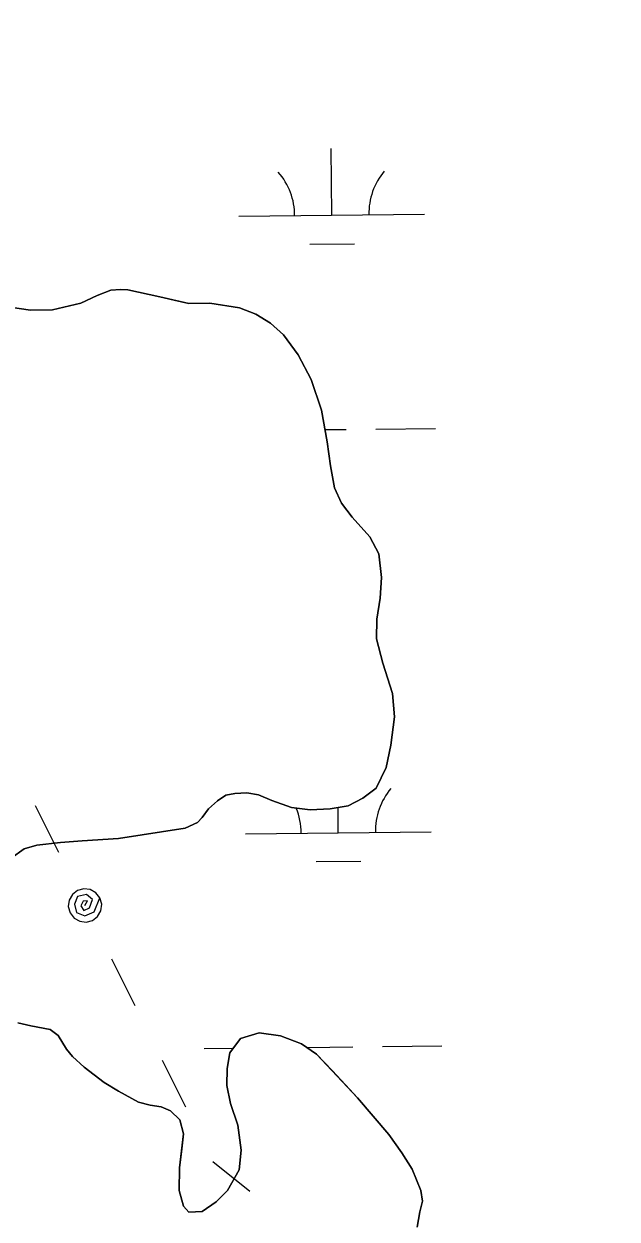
# Model space of a CAD drawing. Extents: x 3734862 to 3772949, y 391520 to 417239.
# Drawn here: x 3765213 to 3765532, y 403575 to 404218 of the extents above; entities that cross this region are included whole.
import ezdxf

# ---------------------------------------------------------------- set-up
doc = ezdxf.new("R2010")
doc.units = 0
for name, color, linetype in [('V-RIVR-EDGE', 7, 'Continuous'), ('V-TOPO-SHOR', 7, 'Continuous'), ('V-UTIL-LINE', 7, 'Continuous'), ('V-WETL-SWMP', 7, 'Continuous')]:
    doc.layers.add(name, color=color, linetype=linetype)

msp = doc.modelspace()

# ---------------------------------------------------------------- linework, layer by layer
at = {"layer": 'V-RIVR-EDGE'}
msp.add_spline([(3755702.08, 404495.32), (3755757.18, 404470.77), (3755793.3, 404451.23), (3755852.47, 404424.41), (3755881.39, 404415.75), (3755906.23, 404404.38), (3755920.22, 404395.76), (3755948.67, 404379.41), (3755958.16, 404378.93), (3755969.01, 404378), (3755990.69, 404368.45), (3756022.75, 404350.29), (3756054.82, 404336.64), (3756079.66, 404323.02), (3756103.59, 404309.39), (3756144.23, 404288.04), (3756167.69, 404268.99), (3756188.91, 404253.57), (3756231.36, 404233.11), (3756271.56, 404217.19), (3756299.11, 404203.1), (3756403.01, 404163.51), (3756460.37, 404140.31), (3756508.69, 404114.87), (3756530.82, 404103.96), (3756588.18, 404078.04), (3756639.21, 404052.15), (3756694.29, 404019.45), (3756726.8, 403998.12), (3756735.82, 403989.06), (3756740.32, 403979.55), (3756740.3, 403973.22), (3756740.74, 403967.79), (3756747.5, 403960.54), (3756759.69, 403953.73), (3756786.34, 403941.46), (3756814.34, 403929.18), (3756864.47, 403904.64), (3756889.32, 403895.98), (3756899.72, 403897.32), (3756908.33, 403901.82), (3756919.18, 403901.34), (3756933.18, 403894.07), (3756945.83, 403892.68), (3756956.23, 403893.11), (3756962.12, 403897.16), (3756970.71, 403896.69), (3756978.39, 403894.41), (3756992.41, 403894.83), (3757002.82, 403897.51), (3757019.1, 403901.54), (3757027.7, 403901.52), (3757034.02, 403901.05), (3757036.27, 403896.53), (3757036.71, 403891.1), (3757038.5, 403883.41), (3757046.62, 403874.34), (3757060.62, 403866.17), (3757076.41, 403853.92), (3757104.39, 403831.25), (3757122.44, 403816.73), (3757145.47, 403804.47), (3757165.34, 403796.73), (3757181.6, 403787.2), (3757194.24, 403777.67), (3757213.65, 403765.41), (3757229.9, 403756.33), (3757251.58, 403745.88), (3757266.49, 403741.32), (3757283.2, 403734.49), (3757308.94, 403720.87), (3757360.42, 403694.06), (3757393.83, 403670.92), (3757429.96, 403657.26), (3757461.59, 403645.43), (3757505.4, 403628.14), (3757548.31, 403610.4), (3757591.66, 403587.23), (3757649.45, 403552.27), (3757711.75, 403512.78), (3757753.76, 403493.23), (3757766.86, 403487.78), (3757773.19, 403487.76), (3757785.86, 403494.06), (3757794.45, 403494.04), (3757803.49, 403489.49), (3757807.08, 403480.89), (3757810.64, 403456.02), (3757814.23, 403447.87), (3757826.42, 403436.99), (3757854.41, 403422.9), (3757930.26, 403373.88), (3757975.85, 403342.57), (3758005.19, 403323.5), (3758062.07, 403286.74), (3758092.31, 403263.6), (3758175.82, 403209.59), (3758234.51, 403169.2), (3758283.7, 403133.81), (3758328.84, 403103.41), (3758399.23, 403041.74), (3758421.79, 403023.15), (3758438.05, 403017.68), (3758463.83, 403017.62), (3758491.43, 403026.14), (3758504.53, 403022.04), (3758513.56, 403014.33), (3758513.99, 403006.19), (3758499.95, 402997.18), (3758498.12, 402989.95), (3758502.16, 402978.18), (3758510.73, 402969.57), (3758522.02, 402962.76), (3758545.05, 402948.69), (3758582.07, 402926.89), (3758650.23, 402878.79), (3758697.61, 402840.7), (3758721.52, 402820.29), (3758740.94, 402809.39), (3758782.02, 402784.87), (3758831.24, 402755.36), (3758902.12, 402711.78), (3758960.36, 402675.46), (3759018.58, 402634.62), (3759069.59, 402599.68), (3759134.59, 402553.4), (3759185.57, 402508.06), (3759223.48, 402478.12), (3759262.29, 402448.18), (3759321.41, 402402.37), (3759371.51, 402366.07), (3759431.54, 402323.42), (3759463.59, 402300.28), (3759488.86, 402281.68), (3759576.89, 402222.68), (3759626.99, 402186.84), (3759672.12, 402153.72), (3759778.21, 402087.44), (3759832.83, 402050.68), (3759873, 402019.38), (3759909.55, 401989.45), (3760050.81, 401883.75), (3760100.02, 401850.16), (3760145.61, 401819.31), (3760185.77, 401788.01), (3760211.95, 401766.69), (3760254.82, 401734.48), (3760285.51, 401709.08), (3760303.12, 401700.45), (3760325.25, 401691.35), (3760352.78, 401671.39), (3760391.14, 401641), (3760430.41, 401611.96), (3760461.55, 401590.18), (3760536.95, 401542.97), (3760582.99, 401510.76), (3760602.85, 401495.79), (3760629.02, 401477.18), (3760672.36, 401449.49), (3760711.19, 401426.79), (3760818.61, 401347.85), (3760872.33, 401310.64), (3760925.58, 401271.62), (3760948.6, 401251.67), (3761039.76, 401181.81), (3761107.02, 401135.52), (3761151.7, 401104.67), (3761172.93, 401093.31), (3761186.03, 401090.57), (3761199.15, 401092.79), (3761219.51, 401099.07), (3761228.11, 401099.5), (3761233.52, 401095.42), (3761236.67, 401087.73), (3761236.64, 401077.78), (3761228.47, 401063.78), (3761223.03, 401057.47), (3761223.01, 401049.33), (3761228.86, 401039.37), (3761242.39, 401026.67), (3761254.14, 401021.67), (3761266.79, 401018.47), (3761292.52, 401001.68), (3761317.34, 400980.37), (3761342.15, 400955.44), (3761463.07, 400853.4), (3761509.99, 400812.14), (3761550.15, 400777.68), (3761585.34, 400746.84), (3761681.47, 400674.26), (3761756.4, 400618.91), (3761817.77, 400572.19), (3761878.26, 400530.44), (3761996.49, 400436.55), (3762057.42, 400389.83), (3762104.8, 400352.63), (3762156.25, 400313.17), (3762204.54, 400277.33), (3762245.17, 400247.84), (3762291.65, 400210.19), (3762325.94, 400182.07), (3762356.18, 400159.84), (3762404.02, 400123.55), (3762432.9, 400101.32), (3762455.49, 400091.32), (3762473.53, 400075.9), (3762512.34, 400044.16), (3762551.6, 400012.41), (3762593.58, 399983.82), (3762620.21, 399963.4), (3762661.74, 399937.08), (3762686.57, 399919.83), (3762793.08, 399841.35), (3762834.61, 399812.76), (3762873.44, 399790.05), (3762923.1, 399758.28), (3762956.96, 399737.4), (3762984.05, 399721.5), (3763024.22, 399693.37), (3763075.23, 399657.52), (3763115.86, 399633.91), (3763172.75, 399601.21), (3763228.74, 399568.52), (3763285.17, 399533.57), (3763344.31, 399494.08), (3763398.47, 399455.06), (3763444.06, 399421.04), (3763484.68, 399391.09), (3763603.38, 399303.08), (3763654.82, 399261.81), (3763661.14, 399259.53), (3763667.01, 399254.54), (3763671.96, 399245.04), (3763696.33, 399224.18), (3763722.94, 399200.15), (3763745.5, 399180.2), (3763818.14, 399117.17), (3763841.61, 399099.47), (3763852.45, 399092.21), (3763858.76, 399084.06), (3763874.99, 399067.29), (3763898, 399045.98), (3763924.62, 399023.76), (3763949, 399007.87), (3763970.2, 398987.47), (3764004.03, 398952.57), (3764028.38, 398926.74), (3764056.8, 398899.54), (3764092.88, 398862.37), (3764130.77, 398826.11), (3764147.01, 398811.6), (3764152.86, 398799.83), (3764162.32, 398783.53), (3764173.58, 398768.58), (3764186.67, 398757.24), (3764206.08, 398746.34), (3764226.87, 398742.22), (3764246.29, 398733.58), (3764269.32, 398717.7), (3764284.2, 398703.19), (3764301.81, 398691.84), (3764323.02, 398678.23), (3764345.14, 398660.99), (3764412.35, 398596.62), (3764457.02, 398559.88), (3764502.6, 398522.69), (3764538.26, 398497.74), (3764566.26, 398486.36), (3764583.89, 398484.51), (3764604.25, 398486.27), (3764616.45, 398486.24), (3764626.39, 398481.69), (3764630.89, 398474.45), (3764636.29, 398461.32), (3764634.9, 398450.02), (3764631.72, 398441.44), (3764633.06, 398434.65), (3764636.21, 398430.12), (3764643.89, 398425.58), (3764661.06, 398421.47), (3764685.44, 398409.2), (3764715.22, 398382), (3764745.45, 398356.15), (3764793.31, 398328), (3764844.31, 398292.6), (3764885.83, 398258.14), (3764918.78, 398234.54), (3764992.82, 398187.79), (3765058.27, 398144.22), (3765088.07, 398128.32), (3765140.91, 398100.15), (3765168.89, 398079.74), (3765193.71, 398061.59), (3765246.12, 398042.02), (3765282.23, 398018.42), (3765309.74, 397989.41), (3765339.95, 397955.42), (3765361.15, 397933.67), (3765382.35, 397911.91), (3765434.69, 397867.92), (3765477.57, 397838.43), (3765508.73, 397823.88), (3765545.3, 397801.18), (3765575.54, 397778.05), (3765617.52, 397749.91), (3765653.64, 397726.31), (3765681.63, 397709.96), (3765727.23, 397684.53), (3765761.99, 397660.02), (3765771.94, 397659.55), (3765788.21, 397659.96), (3765793.64, 397658.14), (3765793.63, 397653.62), (3765785.47, 397648.66), (3765785.47, 397645.5), (3765790.86, 397632.82), (3765800.33, 397623.76), (3765814.78, 397612.87), (3765831.94, 397605.59), (3765847.31, 397603.29), (3765858.15, 397598.75), (3765865.82, 397593.3), (3765888.84, 397576.97), (3765908.7, 397561.54), (3765918.16, 397548.41), (3765919.5, 397542.07), (3765921.3, 397536.19), (3765926.71, 397533.46), (3765933.05, 397534.35), (3765940.73, 397533.43), (3765944.79, 397530.25), (3765956.97, 397519.37), (3765987.67, 397499.85), (3766024.67, 397468.11), (3766059.41, 397438.18), (3766085.13, 397413.25), (3766102.73, 397400.09), (3766131.61, 397377.42), (3766172.69, 397350.18), (3766210.59, 397318.89), (3766264.32, 397285.3), (3766306.76, 397260.78), (3766362.73, 397220.85), (3766381.12, 397208.5)], degree=3, dxfattribs=at)
at = {"layer": 'V-TOPO-SHOR'}
for points in [[(3765197.59, 404067.04), (3765216.19, 404064.37), (3765227.95, 404064.49), (3765243.26, 404068.11), (3765252.11, 404072.17), (3765259.38, 404075.06), (3765264.67, 404075.42), (3765268.59, 404075.2), (3765285.81, 404071.55), (3765293.44, 404069.74), (3765301.46, 404067.92), (3765312.63, 404068.05), (3765328.69, 404065.59), (3765337.48, 404062.2), (3765345.29, 404057.25), (3765352.3, 404050.93), (3765360.27, 404040.3), (3765367.24, 404026.93), (3765372.81, 404010.42), (3765375.83, 403993.36), (3765377.71, 403980.41)], [(3765377.71, 403980.41), (3765379.79, 403968.64), (3765383.65, 403960.38), (3765389.29, 403952.7), (3765398.82, 403942.25), (3765403.66, 403933.01), (3765405.14, 403920.26), (3765404.48, 403909.1), (3765402.64, 403897.74), (3765402.38, 403887.16), (3765405.82, 403874.21), (3765411, 403857.71), (3765412.09, 403845.16), (3765410.23, 403829.89), (3765407.6, 403817.95), (3765402.24, 403806.81), (3765395.15, 403801.37), (3765387.28, 403797.31), (3765377.47, 403795.61), (3765366.69, 403795.09), (3765356.7, 403796.34), (3765346.15, 403800.13), (3765338.91, 403803.11), (3765332.65, 403804.33), (3765326.18, 403803.98), (3765321.28, 403803.03), (3765316.75, 403799.93), (3765312.02, 403795.65), (3765308.66, 403790.97), (3765306.09, 403788.24), (3765299.41, 403785.15)], [(3765299.41, 403785.15), (3765263.51, 403779.7), (3765243.9, 403778.46), (3765232.33, 403777.55), (3765219.59, 403776.07), (3765212.71, 403774.16), (3765205.63, 403769.11)], [(3765209.35, 403680.31), (3765216.4, 403678.69), (3765226.77, 403676.86), (3765231.06, 403673.5), (3765235.52, 403666.22), (3765238.83, 403662.28), (3765245.06, 403656.56), (3765255.78, 403648.26), (3765263.59, 403643.5), (3765274.33, 403637.55), (3765280.59, 403635.94), (3765286.46, 403635.12), (3765291.54, 403632.93), (3765296.61, 403628.2), (3765298.52, 403620.54), (3765297.48, 403610.94), (3765296.44, 403602.33), (3765296.16, 403589.98), (3765298.46, 403581.54), (3765301.38, 403578.39), (3765308.63, 403578.73), (3765316.11, 403583.97), (3765322.23, 403590.01), (3765328.57, 403601.14), (3765329.62, 403611.71), (3765327.75, 403625.25), (3765323.91, 403636.83), (3765321.82, 403646.65), (3765322.07, 403655.85), (3765323.5, 403664.27), (3765329.23, 403671.88), (3765339.25, 403674.95), (3765350.8, 403673.3), (3765362.14, 403669.11), (3765370.14, 403663.57), (3765378.7, 403654.5), (3765385.71, 403647.01), (3765392.32, 403639.91), (3765400.68, 403630.06), (3765409.05, 403620.2), (3765416.04, 403610.36), (3765421.66, 403601.5), (3765426.29, 403590.11), (3765427.23, 403584.22), (3765425.82, 403578.55), (3765424.39, 403570.33)]]:
    msp.add_lwpolyline(points, dxfattribs=at)
at = {"layer": 'V-UTIL-LINE'}
for points in [[(3765218.63, 403797.44), (3765231.14, 403772.37)], [(3765245.48, 403743.6), (3765246.87, 403746.12), (3765244.55, 403745.87), (3765243.29, 403743.43), (3765244.88, 403740.97), (3765247.99, 403742.34), (3765249.58, 403746.75), (3765246.26, 403749.43), (3765241.49, 403748.5), (3765239.82, 403744.23), (3765240.9, 403739.89), (3765245.31, 403737.94), (3765250.37, 403740.1), (3765253.53, 403747.62), (3765251.38, 403750.39), (3765248.33, 403752.14), (3765244.85, 403752.58), (3765241.46, 403751.66), (3765238.69, 403749.51), (3765236.94, 403746.46), (3765236.5, 403742.97), (3765237.42, 403739.59), (3765239.57, 403736.81), (3765242.62, 403735.07), (3765246.11, 403734.62), (3765249.49, 403735.55), (3765252.27, 403737.7), (3765254.01, 403740.74), (3765254.46, 403744.23), (3765253.53, 403747.62)], [(3765259.82, 403714.84), (3765272.33, 403689.76)], [(3765287.04, 403660.26), (3765299.54, 403635.18)], [(3765314.25, 403605.67), (3765334.33, 403589.7)]]:
    msp.add_lwpolyline(points, dxfattribs=at)
at = {"layer": 'V-WETL-SWMP'}
for p, q in [((3765378.38, 404115.4), (3765378, 404151.4)), ((3765328.38, 404114.87), (3765428.37, 404115.93)), ((3765366.54, 404099.85), (3765390.54, 404100.1)), ((3765374.67, 403999.93), (3765386.19, 404000.05)), ((3765402.19, 404000.22), (3765434.18, 404000.55)), ((3765381.89, 403782.75), (3765381.75, 403796.35)), ((3765331.89, 403782.22), (3765431.89, 403783.27)), ((3765370.05, 403767.19), (3765394.05, 403767.44)), ((3765309.71, 403666.55), (3765325.34, 403666.71)), ((3765365, 403667.13), (3765389.7, 403667.39)), ((3765405.7, 403667.56), (3765437.7, 403667.9))]:
    msp.add_line(p, q, dxfattribs=at)
for points in [[(3765205.63, 403769.11), (3765212.71, 403774.16), (3765219.59, 403776.07), (3765232.33, 403777.56), (3765243.9, 403778.46), (3765263.51, 403779.7), (3765299.41, 403785.15), (3765306.09, 403788.24), (3765308.66, 403790.97), (3765312.02, 403795.65), (3765316.75, 403799.93), (3765321.28, 403803.04), (3765326.18, 403803.98), (3765332.65, 403804.33), (3765338.92, 403803.11), (3765346.15, 403800.13), (3765356.7, 403796.34), (3765366.69, 403795.09), (3765377.47, 403795.61), (3765387.28, 403797.31), (3765395.15, 403801.37), (3765402.24, 403806.81), (3765407.6, 403817.95), (3765410.23, 403829.89), (3765412.09, 403845.16), (3765411, 403857.71), (3765405.82, 403874.21), (3765402.38, 403887.16), (3765402.64, 403897.74), (3765404.48, 403909.1), (3765405.14, 403920.26), (3765403.66, 403933.01), (3765398.82, 403942.25), (3765389.28, 403952.7), (3765383.65, 403960.38), (3765379.79, 403968.64), (3765377.71, 403980.41), (3765375.83, 403993.36), (3765372.81, 404010.43), (3765367.24, 404026.92), (3765360.27, 404040.3), (3765352.3, 404050.93), (3765345.29, 404057.25), (3765337.48, 404062.2), (3765328.69, 404065.59), (3765312.63, 404068.05), (3765301.46, 404067.92), (3765285.81, 404071.55), (3765268.59, 404075.2), (3765264.67, 404075.42), (3765259.38, 404075.06), (3765252.11, 404072.17), (3765243.26, 404068.11), (3765227.95, 404064.49), (3765216.19, 404064.37), (3765197.59, 404067.04)], [(3765409.04, 403620.2), (3765392.32, 403639.91), (3765370.14, 403663.57), (3765362.14, 403669.11), (3765350.8, 403673.3), (3765339.25, 403674.95), (3765329.23, 403671.88), (3765323.5, 403664.27), (3765322.07, 403655.85), (3765321.81, 403646.65), (3765323.91, 403636.83), (3765327.75, 403625.25), (3765329.62, 403611.71), (3765328.57, 403601.14), (3765322.23, 403590.01), (3765316.11, 403583.97), (3765308.63, 403578.73), (3765301.38, 403578.39), (3765298.46, 403581.54), (3765296.16, 403589.98), (3765296.44, 403602.33), (3765298.52, 403620.54), (3765296.61, 403628.19), (3765291.54, 403632.93), (3765286.46, 403635.12), (3765280.59, 403635.94), (3765274.33, 403637.55), (3765263.59, 403643.5), (3765255.78, 403648.26), (3765245.06, 403656.56), (3765238.83, 403662.28), (3765235.52, 403666.22), (3765231.06, 403673.5), (3765226.77, 403676.86), (3765216.4, 403678.7), (3765209.35, 403680.31)], [(3765424.39, 403570.33), (3765425.82, 403578.55), (3765427.23, 403584.22), (3765426.29, 403590.11), (3765421.66, 403601.5), (3765416.04, 403610.36), (3765409.04, 403620.2)]]:
    msp.add_lwpolyline(points, dxfattribs=at)
for centre, start, end in [((3765323.13, 404115.29), 359.83336, 41.37702), ((3765433.61, 404116.46), 139.83336, 181.37702), ((3765437.13, 403783.8), 139.83336, 181.37702), ((3765326.65, 403782.64), 359.83336, 22.30995)]:
    msp.add_arc(centre, 35.25, start, end, dxfattribs=at)

doc.saveas('drawing.dxf')
